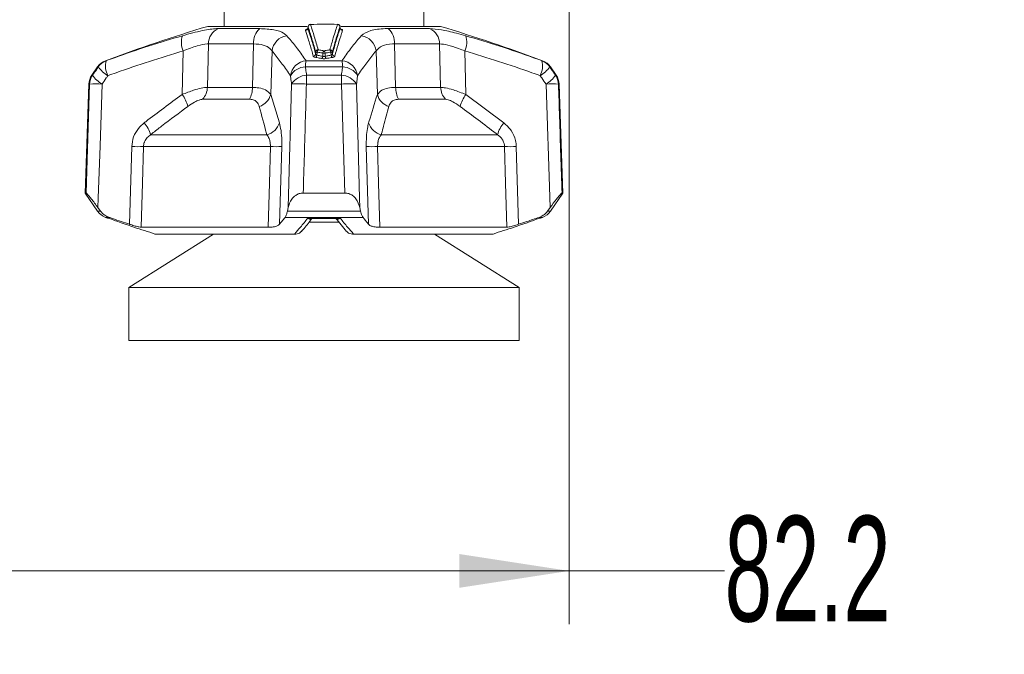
# Model space of a CAD drawing. Header units: millimetres. Extents: x 0 to 1118, y 0 to 864.
# Tile 353 of 390: x 603 to 632, y 573 to 592. Entities that reach past the tile are written whole.
import ezdxf

# ---------------------------------------------------------------- set-up
doc = ezdxf.new("R2010")
doc.units = ezdxf.units.MM
doc.styles.add('SLDTEXTSTYLE0', font='TXT', dxfattribs={"width": 0.605})
doc.dimstyles.new('SLDDIMSTYLE0', dxfattribs={"dimtxt": 3.175, "dimasz": 3.302, "dimexe": 0, "dimexo": 0.0625, "dimgap": 0.79375, "dimtad": 0, "dimtih": 1, "dimtoh": 1, "dimdec": 1, "dimlfac": 4, "dimrnd": 1e-09, "dimzin": 12, "dimdsep": 46, "dimtxsty": 'SLDTEXTSTYLE0', "dimsah": 1, "dimcen": 0.09, "dimadec": 0, "dimazin": 3, "dimtfac": 1, "dimtofl": 0, "dimtmove": 0, "dimatfit": 3, "dimfxl": 1, "dimfrac": 2, "dimtolj": 1, "dimtzin": 12, "dimarcsym": 0})

# ---------------------------------------------------------------- blocks, each defined once
blk = doc.blocks.new('_D_28')
at = {"color": 7, "linetype": 'Continuous', "lineweight": 0}
for p, q in [((598.651, 609.635), (598.651, 573.607)), ((619.201, 598.393), (619.201, 573.607)), ((598.651, 575.207), (619.201, 575.207)), ((619.201, 575.207), (623.877, 575.207))]:
    blk.add_line(p, q, dxfattribs=at)
for points in [[(598.651, 575.207), (601.953, 574.699), (601.953, 575.715)], [(619.201, 575.207), (615.899, 575.715), (615.899, 574.699)]]:
    blk.add_solid(points, dxfattribs=at)
at = {"color": 7, "linetype": 'Continuous', "lineweight": 0, "insert": (623.877, 576.863), "char_height": 3.175, "attachment_point": 1, "style": 'SLDTEXTSTYLE0'}
blk.add_mtext('82.2', dxfattribs=at)

msp = doc.modelspace()

# ---------------------------------------------------------------- linework, layer by layer
at = {"color": 7, "linetype": 'Continuous', "lineweight": 15}
for p, q in [((608.8262, 592.0354), (608.8262, 591.5979)), ((614.8262, 591.5979), (614.8262, 592.0354)), ((608.3262, 591.5979), (611.3197, 591.5979)), ((611.3472, 591.5948), (611.3408, 591.544)), ((612.3117, 591.544), (612.3052, 591.5948)), ((612.3351, 591.5979), (615.3262, 591.5979)), ((605.0132, 590.3791), (604.8405, 590.1269)), ((618.812, 590.1269), (618.6392, 590.3791)), ((604.7533, 589.8618), (604.6387, 586.5825)), ((619.0137, 586.5825), (618.8992, 589.8618)), ((604.6387, 586.5825), (605.0132, 586.0358)), ((604.6387, 586.5825), (604.666, 586.5825)), ((611.2004, 586.5825), (612.452, 586.5825)), ((618.6392, 586.0358), (619.0137, 586.5825)), ((618.9864, 586.5825), (619.0137, 586.5825)), ((605.0259, 586.1415), (605.103, 586.0358)), ((610.7241, 586.0358), (610.7475, 586.1415)), ((612.9049, 586.1415), (612.9284, 586.0358)), ((618.5495, 586.0358), (618.6266, 586.1415)), ((612.2804, 585.7035), (611.3732, 585.7035)), ((611.4988, 585.8109), (612.1981, 585.8109)), ((612.1768, 585.8273), (612.5044, 585.4265)), ((608.5018, 585.3479), (605.9525, 583.735)), ((606.3272, 585.5509), (610.1461, 585.5509)), ((606.7406, 585.3479), (610.9386, 585.3479)), ((612.7139, 585.3479), (616.9119, 585.3479)), ((613.5064, 585.5509), (617.3253, 585.5509)), ((617.7, 583.735), (615.1506, 585.3479)), ((605.9525, 583.735), (605.9525, 582.1475)), ((617.7, 583.735), (605.9525, 583.735)), ((617.7, 582.1475), (617.7, 583.735)), ((617.7, 582.1475), (605.9525, 582.1475))]:
    msp.add_line(p, q, dxfattribs=at)
at = {"color": 9, "linetype": 'Continuous', "lineweight": 0}
for p, q in [((611.3471, 591.5879), (611.3415, 591.5438)), ((611.3471, 591.5879), (611.3472, 591.5948)), ((612.3052, 591.5948), (612.3053, 591.5879)), ((612.311, 591.5438), (612.3053, 591.5879)), ((608.6511, 591.5319), (609.8919, 591.5319)), ((611.3415, 591.5438), (611.3419, 591.5438)), ((613.7606, 591.5319), (615.0014, 591.5319)), ((608.3489, 591.0711), (608.3174, 589.7625)), ((609.7078, 591.0711), (608.3489, 591.0711)), ((609.6718, 589.7625), (609.7078, 591.0711)), ((613.9447, 591.0711), (613.9806, 589.7625)), ((615.3035, 591.0711), (613.9447, 591.0711)), ((615.3351, 589.7625), (615.3035, 591.0711)), ((607.5583, 589.5452), (607.5876, 590.8577)), ((610.2615, 590.8577), (610.2217, 589.5452)), ((611.5745, 590.7714), (611.5763, 590.8253)), ((611.6176, 590.8253), (611.6145, 590.7296)), ((611.7931, 590.6984), (611.7931, 590.7943)), ((611.8594, 590.7943), (611.8594, 590.6984)), ((612.038, 590.7296), (612.0349, 590.8253)), ((612.0762, 590.8253), (612.0779, 590.7714)), ((613.4308, 589.5452), (613.391, 590.8577)), ((616.0648, 590.8577), (616.0942, 589.5452)), ((605.0364, 590.3791), (605.0132, 590.3791)), ((605.2512, 590.5651), (605.2736, 590.5651)), ((612.3876, 590.3791), (611.2648, 590.3791)), ((611.2844, 590.5651), (612.368, 590.5651)), ((618.3789, 590.5651), (618.4012, 590.5651)), ((618.6392, 590.3791), (618.6161, 590.3791)), ((604.8405, 590.1269), (604.86, 590.1269)), ((611.3038, 590.1269), (612.3486, 590.1269)), ((618.7925, 590.1269), (618.812, 590.1269)), ((604.7731, 589.8618), (604.7533, 589.8618)), ((612.3552, 589.8618), (611.2973, 589.8618)), ((618.8992, 589.8618), (618.8794, 589.8618)), ((608.3174, 589.7625), (609.6718, 589.7625)), ((610.2217, 589.5452), (610.4838, 588.6945)), ((613.9806, 589.7625), (615.3351, 589.7625)), ((616.0942, 589.5452), (617.2357, 588.6945)), ((609.5835, 589.4051), (608.1735, 589.4051)), ((615.479, 589.4051), (614.069, 589.4051)), ((606.6069, 588.3371), (610.1034, 588.3371)), ((613.549, 588.3371), (617.0456, 588.3371)), ((605.9758, 585.6404), (606.0407, 587.9797)), ((610.2127, 587.9797), (606.3957, 587.9797)), ((610.5544, 587.9797), (610.4867, 585.6404)), ((613.1658, 585.6404), (613.0981, 587.9797)), ((617.2568, 587.9797), (613.4398, 587.9797)), ((617.6118, 587.9797), (617.6767, 585.6404)), ((605.0132, 586.0358), (605.103, 586.0358)), ((610.7241, 586.0358), (612.9284, 586.0358)), ((618.5495, 586.0358), (618.6392, 586.0358)), ((605.3568, 585.8498), (605.2512, 585.8498)), ((605.314, 585.8265), (605.3323, 585.8265)), ((612.9999, 585.8498), (610.6526, 585.8498)), ((611.3384, 585.8265), (612.3141, 585.8265)), ((618.4012, 585.8498), (618.2956, 585.8498)), ((618.3202, 585.8265), (618.3385, 585.8265))]:
    msp.add_line(p, q, dxfattribs=at)
at = {"color": 9, "linetype": 'Continuous', "lineweight": 0, "flags": 128}
for points in [[(604.666, 586.5825), (604.6985, 587.5815), (604.7731, 589.8618)], [(605.1478, 589.8618), (605.0867, 588.0016), (605.0353, 586.4314), (605.0259, 586.1415)], [(610.7475, 586.1415), (610.7991, 588.0016), (610.8069, 588.2865), (610.8505, 589.8618)], [(612.452, 586.5825), (612.4225, 587.5815), (612.3552, 589.8618)], [(612.802, 589.8618), (612.8534, 588.0016), (612.8969, 586.4314), (612.9049, 586.1415)], [(618.6266, 586.1415), (618.5658, 588.0016), (618.5565, 588.2865), (618.5047, 589.8618)], [(606.3957, 587.9797), (606.3646, 586.8787), (606.3272, 585.5509)], [(610.1461, 585.5509), (610.1825, 586.8787), (610.2127, 587.9797)], [(613.4398, 587.9797), (613.47, 586.8787), (613.5064, 585.5509)], [(617.3253, 585.5509), (617.2879, 586.8787), (617.2568, 587.9797)]]:
    msp.add_lwpolyline(points, dxfattribs=at)
at = {"color": 7, "linetype": 'Continuous', "lineweight": 15}
for centre, radius, start, end in [((622.6988, 543.7081), 50, 106.70547, 110.42322), ((611.4216, 591.5853), 0.075, 91.84006, 172.72549), ((611.3131, 591.6545), 0.1062, 1.29474, 3.07937), ((612.3401, 591.6545), 0.107, 176.9298, 178.7014), ((612.2308, 591.5853), 0.075, 7.27451, 88.16006), ((600.9536, 543.7081), 50, 69.57678, 73.29453), ((605.4257, 590.0966), 0.5, 110.42322, 145.58702), ((618.2268, 590.0966), 0.5, 34.41298, 69.57678), ((605.2529, 589.8444), 0.5, 145.58702, 178), ((618.3995, 589.8444), 0.5, 2, 34.41298), ((605.4257, 586.3184), 0.5, 214.41298, 249.57678), ((618.2268, 586.3184), 0.5, 290.42322, 325.58702), ((622.6988, 632.7069), 50, 249.57678, 249.65351), ((600.9536, 632.7069), 50, 290.34649, 290.42322)]:
    msp.add_arc(centre, radius, start, end, dxfattribs=at)
at = {"color": 9, "linetype": 'Continuous', "lineweight": 0}
for centre, radius, start, end in [((611.4227, 591.5811), 0.0759, 92.54703, 174.87334), ((612.2298, 591.5811), 0.0759, 5.12666, 87.45297), ((608.1905, 591.1187), 0.6569, 162.49134, 203.41069), ((608.8425, 591.0769), 0.4936, 112.82282, 180.67193), ((610.2635, 591.1163), 0.5576, 131.80426, 184.64612), ((610.7831, 590.7967), 0.5252, 98.36588, 173.3354), ((611.2659, 591.5505), 0.0759, 273.19333, 354.9211), ((612.3865, 591.5505), 0.0759, 185.0789, 266.80667), ((612.8694, 590.7967), 0.5252, 6.6646, 81.63412), ((613.3889, 591.1163), 0.5576, 355.35388, 48.19574), ((614.8099, 591.0769), 0.4936, 359.32807, 67.17718), ((615.462, 591.1187), 0.6569, 336.58931, 17.50866), ((611.4991, 590.7794), 0.0758, 271.72427, 353.99935), ((611.6517, 590.8174), 0.0759, 91.278, 173.98124), ((611.5969, 590.3109), 0.5148, 87.70008, 92.29992), ((611.5107, 590.7373), 0.1041, 313.48449, 355.75957), ((611.7211, 590.8175), 0.1038, 133.21424, 175.70869), ((611.6888, 590.7072), 0.1047, 313.03347, 355.21177), ((611.8971, 590.7855), 0.1044, 132.76622, 175.16879), ((611.8262, 588.9826), 1.8121, 88.95209, 91.04791), ((611.7553, 590.7855), 0.1044, 4.83121, 47.23378), ((611.9637, 590.7072), 0.1047, 184.78823, 226.96653), ((611.9313, 590.8175), 0.1038, 4.29131, 46.78576), ((612.0007, 590.8174), 0.0759, 6.01876, 88.722), ((612.0555, 590.3109), 0.5148, 87.70008, 92.29992), ((612.1418, 590.7373), 0.1041, 184.24043, 226.51551), ((612.1534, 590.7794), 0.0758, 186.00065, 268.27573), ((605.4482, 590.0982), 0.4986, 110.5039, 145.69581), ((605.818, 590.9382), 0.9609, 215.57524, 239.05744), ((605.8544, 590.4015), 0.6034, 164.26485, 208.45273), ((611.3388, 590.0384), 0.5296, 95.88948, 171.78796), ((611.2872, 589.8265), 0.5531, 92.31446, 148.6768), ((612.6225, 590.33), 1.3586, 170.03354, 177.92726), ((611.03, 590.33), 1.3586, 2.07274, 9.96646), ((612.3137, 590.0384), 0.5296, 8.21204, 84.11052), ((612.3653, 589.8265), 0.5531, 31.3232, 87.68554), ((617.7981, 590.4015), 0.6034, 331.54727, 15.73515), ((617.8345, 590.9382), 0.9609, 300.94256, 324.42476), ((618.2042, 590.0982), 0.4986, 34.30419, 69.4961), ((605.2737, 589.8444), 0.5009, 145.67047, 178.0118), ((605.633, 590.6773), 0.9489, 215.44691, 239.24419), ((611.324, 589.5723), 0.555, 92.08216, 148.55966), ((616.8917, 589.8569), 5.5944, 177.23285, 179.94925), ((606.7607, 589.8569), 5.5944, 0.05075, 2.76715), ((612.3285, 589.5723), 0.555, 31.44034, 87.91784), ((618.0194, 590.6773), 0.9489, 300.75581, 324.55309), ((618.3788, 589.8444), 0.5009, 1.9882, 34.32953), ((604.9604, 586.1159), 3.7506, 87.13649, 92.86351), ((611.0739, 584.1546), 5.7116, 87.75836, 92.24164), ((612.5786, 584.1546), 5.7116, 87.75836, 92.24164), ((618.692, 586.1159), 3.7506, 87.13649, 92.86351), ((606.731, 588.9195), 1.0372, 14.98922, 37.10144), ((607.7793, 589.7715), 0.5381, 317.09698, 359.0511), ((608.9256, 589.7573), 0.7462, 331.83652, 0.39922), ((609.7254, 589.6777), 0.5137, 287.48723, 345.04819), ((613.9271, 589.6777), 0.5137, 194.95181, 252.51277), ((614.7269, 589.7573), 0.7462, 179.60078, 208.16348), ((615.8732, 589.7715), 0.5381, 180.9489, 222.90302), ((616.9215, 588.9195), 1.0372, 142.89856, 165.01078), ((605.7085, 588.0886), 0.9321, 15.46111, 40.54465), ((609.9853, 588.8439), 0.5204, 283.12518, 343.31786), ((613.6672, 588.8439), 0.5204, 196.68214, 256.87482), ((617.944, 588.0886), 0.9321, 139.45535, 164.53889), ((606.2182, 593.635), 5.6582, 268.20235, 271.79765), ((610.3835, 593.1714), 5.1946, 268.11499, 271.88501), ((613.2689, 593.1714), 5.1946, 268.11499, 271.88501), ((617.4343, 593.635), 5.6582, 268.20235, 271.79765)]:
    msp.add_arc(centre, radius, start, end, dxfattribs=at)
for points, knots in [([(611.5763, 590.8253), (611.5726, 590.8386), (611.5341, 590.9772), (611.458, 591.2413), (611.3849, 591.4697), (611.3471, 591.5879)], [0, 0, 0, 0, 0.0488393, 0.5078531, 1, 1, 1, 1]), ([(611.4193, 591.6569), (611.4219, 591.6491), (611.4602, 591.5334), (611.5375, 591.289), (611.6113, 591.0295), (611.65, 590.8932)], [0, 0, 0, 0, 0.033255, 0.4921628, 1, 1, 1, 1]), ([(612.0024, 590.8932), (612.0368, 591.0145), (612.0939, 591.2155), (612.1709, 591.4662), (612.2135, 591.5968), (612.2331, 591.6569)], [0, 0, 0, 0, 0.4509596, 0.7473806, 1, 1, 1, 1]), ([(612.3053, 591.5879), (612.2859, 591.5279), (612.2437, 591.3975), (612.1672, 591.1472), (612.1104, 590.9464), (612.0762, 590.8253)], [0, 0, 0, 0, 0.252608, 0.5490281, 1, 1, 1, 1]), ([(605.2736, 590.5651), (605.3563, 590.595), (605.7758, 590.7464), (606.5366, 591.0074), (607.2213, 591.2133), (607.564, 591.3163)], [0, 0, 0, 0, 0.1092201, 0.5542074, 1, 1, 1, 1]), ([(607.564, 591.3163), (607.7734, 591.3734), (608.1704, 591.4818), (608.5031, 591.5295), (608.6319, 591.5316), (608.6511, 591.5319)], [0, 0, 0, 0, 0.4871128, 0.9237817, 1, 1, 1, 1]), ([(609.8919, 591.5319), (610.0425, 591.5243), (610.3418, 591.5091), (610.5959, 591.4158), (610.6778, 591.3422), (610.7067, 591.3163)], [0, 0, 0, 0, 0.3959631, 0.7869012, 1, 1, 1, 1]), ([(610.7067, 591.3163), (610.7943, 591.2133), (610.9694, 591.0074), (611.16, 590.7464), (611.264, 590.595), (611.2844, 590.5651)], [0, 0, 0, 0, 0.4457926, 0.89077989, 1, 1, 1, 1]), ([(611.3218, 591.5158), (611.313, 591.5131), (611.29, 591.5063), (611.2704, 591.4914), (611.2702, 591.4803), (611.2702, 591.4747)], [0, 0, 0, 0, 0.2363678, 0.6186072, 1, 1, 1, 1]), ([(611.5014, 590.7036), (611.4859, 590.7591), (611.4358, 590.9386), (611.3588, 591.1993), (611.297, 591.3914), (611.2702, 591.4747)], [0, 0, 0, 0, 0.2020262, 0.6535325, 1, 1, 1, 1]), ([(611.3415, 591.5438), (611.3686, 591.4603), (611.431, 591.268), (611.5086, 591.0069), (611.559, 590.827), (611.5745, 590.7714)], [0, 0, 0, 0, 0.346486, 0.7979838, 1, 1, 1, 1]), ([(612.0779, 590.7714), (612.1106, 590.887), (612.1782, 591.1258), (612.2561, 591.3768), (612.3012, 591.514), (612.311, 591.5438)], [0, 0, 0, 0, 0.4236823, 0.8751814, 1, 1, 1, 1]), ([(612.3823, 591.4747), (612.3726, 591.4451), (612.328, 591.308), (612.2507, 591.0574), (612.1836, 590.819), (612.1511, 590.7036)], [0, 0, 0, 0, 0.12480815, 0.57630044, 1, 1, 1, 1]), ([(612.3109, 591.5438), (612.3112, 591.5438), (612.3117, 591.5437), (612.3111, 591.5438), (612.311, 591.5438)], [0, 0, 0, 0, 0.6803228, 1, 1, 1, 1]), ([(612.3823, 591.4747), (612.3825, 591.4754), (612.3841, 591.4812), (612.3803, 591.4921), (612.3622, 591.506), (612.341, 591.5129), (612.3313, 591.5161)], [0, 0, 0, 0, 0.0486654, 0.4019119, 0.7283315, 1, 1, 1, 1]), ([(612.368, 590.5651), (612.3885, 590.595), (612.4925, 590.7464), (612.683, 591.0074), (612.8582, 591.2133), (612.9458, 591.3163)], [0, 0, 0, 0, 0.1092201, 0.5542074, 1, 1, 1, 1]), ([(612.9458, 591.3163), (613.025, 591.3734), (613.175, 591.4818), (613.5277, 591.5295), (613.7305, 591.5316), (613.7606, 591.5319)], [0, 0, 0, 0, 0.4871128, 0.9237817, 1, 1, 1, 1]), ([(615.0014, 591.5319), (615.1125, 591.5243), (615.3333, 591.5091), (615.7348, 591.4158), (615.9962, 591.3422), (616.0885, 591.3163)], [0, 0, 0, 0, 0.3959631, 0.7869012, 1, 1, 1, 1]), ([(616.0885, 591.3163), (616.4312, 591.2133), (617.1159, 591.0074), (617.8767, 590.7464), (618.2962, 590.595), (618.3789, 590.5651)], [0, 0, 0, 0, 0.4457926, 0.89077989, 1, 1, 1, 1]), ([(608.3489, 591.0711), (608.3358, 591.0709), (608.2466, 591.0698), (608.0079, 591.0209), (607.7343, 590.9146), (607.5876, 590.8577)], [0, 0, 0, 0, 0.0743214, 0.5037407, 1, 1, 1, 1]), ([(610.2615, 590.8577), (610.2423, 590.8836), (610.1887, 590.956), (610.0196, 591.0495), (609.8112, 591.0639), (609.7078, 591.0711)], [0, 0, 0, 0, 0.2194758, 0.6124385, 1, 1, 1, 1]), ([(613.9447, 591.0711), (613.924, 591.0709), (613.7839, 591.0698), (613.54, 591.0209), (613.443, 590.9146), (613.391, 590.8577)], [0, 0, 0, 0, 0.0743214, 0.5037407, 1, 1, 1, 1]), ([(616.0648, 590.8577), (615.9999, 590.8836), (615.8188, 590.956), (615.5365, 591.0495), (615.3808, 591.0639), (615.3035, 591.0711)], [0, 0, 0, 0, 0.2194758, 0.6124385, 1, 1, 1, 1]), ([(607.5876, 590.8577), (607.2491, 590.7556), (606.572, 590.5516), (605.8203, 590.2934), (605.4056, 590.1436), (605.3239, 590.114)], [0, 0, 0, 0, 0.445417, 0.8906595, 1, 1, 1, 1]), ([(610.8147, 590.114), (610.7948, 590.1436), (610.6943, 590.2934), (610.5109, 590.5516), (610.3446, 590.7556), (610.2615, 590.8577)], [0, 0, 0, 0, 0.1093405, 0.554583, 1, 1, 1, 1]), ([(611.5014, 590.7036), (611.5015, 590.7033), (611.5032, 590.6972), (611.5125, 590.6856), (611.5402, 590.6709), (611.5683, 590.6648), (611.5823, 590.6618)], [0, 0, 0, 0, 0.0129778, 0.3531394, 0.6763966, 1, 1, 1, 1]), ([(611.6145, 590.7296), (611.6075, 590.7326), (611.593, 590.7387), (611.5791, 590.7537), (611.5761, 590.7653), (611.5745, 590.7714)], [0, 0, 0, 0, 0.3071967, 0.6309697, 1, 1, 1, 1]), ([(611.6145, 590.7296), (611.6253, 590.7278), (611.6569, 590.7224), (611.7165, 590.7121), (611.7652, 590.7034), (611.7931, 590.6984)], [0, 0, 0, 0, 0.18121548, 0.53120743, 1, 1, 1, 1]), ([(611.7931, 590.7943), (611.7828, 590.7962), (611.7517, 590.8018), (611.6998, 590.8111), (611.6515, 590.8195), (611.6241, 590.8242), (611.6176, 590.8253)], [0, 0, 0, 0, 0.1758217, 0.5320297, 0.8882229, 1, 1, 1, 1]), ([(611.65, 590.8932), (611.6566, 590.8921), (611.6841, 590.8874), (611.7325, 590.879), (611.7847, 590.8697), (611.8159, 590.8641), (611.8262, 590.8622)], [0, 0, 0, 0, 0.1117814, 0.4679812, 0.8241846, 1, 1, 1, 1]), ([(611.8594, 590.6984), (611.8521, 590.6962), (611.8387, 590.6922), (611.8222, 590.6923), (611.8073, 590.694), (611.7996, 590.6964), (611.7931, 590.6984)], [0, 0, 0, 0, 0.347142, 0.6323286, 0.6884405, 1, 1, 1, 1]), ([(611.8262, 590.8622), (611.8388, 590.8644), (611.8722, 590.8705), (611.9309, 590.8809), (611.9771, 590.8889), (612.0024, 590.8932)], [0, 0, 0, 0, 0.2132442, 0.5694335, 1, 1, 1, 1]), ([(612.0349, 590.8253), (612.0097, 590.821), (611.9636, 590.813), (611.9051, 590.8026), (611.8718, 590.7966), (611.8594, 590.7943)], [0, 0, 0, 0, 0.4305558, 0.7867484, 1, 1, 1, 1]), ([(611.8594, 590.6984), (611.8802, 590.7022), (611.9081, 590.7072), (611.9568, 590.7157), (611.9955, 590.7224), (612.0272, 590.7278), (612.038, 590.7296)], [0, 0, 0, 0, 0.3499902, 0.468824, 0.8188155, 1, 1, 1, 1]), ([(612.0779, 590.7714), (612.0763, 590.7652), (612.0731, 590.7529), (612.0586, 590.738), (612.0442, 590.7321), (612.038, 590.7296)], [0, 0, 0, 0, 0.3744903, 0.7324542, 1, 1, 1, 1]), ([(612.0702, 590.6618), (612.0824, 590.6644), (612.1103, 590.6703), (612.1405, 590.685), (612.1476, 590.6974), (612.1511, 590.7036)], [0, 0, 0, 0, 0.2828388, 0.6416295, 1, 1, 1, 1]), ([(613.391, 590.8577), (613.3079, 590.7556), (613.1416, 590.5516), (612.9581, 590.2934), (612.8576, 590.1436), (612.8378, 590.114)], [0, 0, 0, 0, 0.445417, 0.8906595, 1, 1, 1, 1]), ([(618.3286, 590.114), (618.2468, 590.1436), (617.8321, 590.2934), (617.0804, 590.5516), (616.4034, 590.7556), (616.0648, 590.8577)], [0, 0, 0, 0, 0.1093405, 0.554583, 1, 1, 1, 1]), ([(604.86, 590.1269), (604.9029, 590.1882), (604.9616, 590.2723), (605.0204, 590.3564), (605.0364, 590.3791)], [0, 0, 0, 0, 0.7289501, 1, 1, 1, 1]), ([(611.2648, 590.3791), (611.2684, 590.3564), (611.2814, 590.2723), (611.2944, 590.1882), (611.3038, 590.1269)], [0, 0, 0, 0, 0.2710499, 1, 1, 1, 1]), ([(611.7602, 590.6307), (611.7583, 590.631), (611.7305, 590.636), (611.6819, 590.6447), (611.6246, 590.6546), (611.5931, 590.66), (611.5823, 590.6618)], [0, 0, 0, 0, 0.0332136, 0.4688032, 0.8187908, 1, 1, 1, 1]), ([(611.7602, 590.6307), (611.7733, 590.6288), (611.8009, 590.6248), (611.8483, 590.6245), (611.8776, 590.6286), (611.8922, 590.6307)], [0, 0, 0, 0, 0.3092196, 0.6547128, 1, 1, 1, 1]), ([(612.0702, 590.6618), (612.0594, 590.66), (612.0279, 590.6546), (611.9686, 590.6443), (611.92, 590.6356), (611.8922, 590.6307)], [0, 0, 0, 0, 0.1811782, 0.53116559, 1, 1, 1, 1]), ([(612.3486, 590.1269), (612.3581, 590.1882), (612.3711, 590.2723), (612.3841, 590.3564), (612.3876, 590.3791)], [0, 0, 0, 0, 0.7289501, 1, 1, 1, 1]), ([(618.6161, 590.3791), (618.632, 590.3564), (618.6909, 590.2723), (618.7496, 590.1882), (618.7925, 590.1269)], [0, 0, 0, 0, 0.2710499, 1, 1, 1, 1]), ([(605.3239, 590.114), (605.308, 590.0912), (605.2492, 590.0072), (605.1906, 589.9231), (605.1478, 589.8618)], [0, 0, 0, 0, 0.27101243, 1, 1, 1, 1]), ([(610.8505, 589.8618), (610.8418, 589.9231), (610.8299, 590.0072), (610.8179, 590.0912), (610.8147, 590.114)], [0, 0, 0, 0, 0.7289876, 1, 1, 1, 1]), ([(612.8378, 590.114), (612.8346, 590.0912), (612.8226, 590.0072), (612.8107, 589.9231), (612.802, 589.8618)], [0, 0, 0, 0, 0.2710124, 1, 1, 1, 1]), ([(618.5047, 589.8618), (618.4619, 589.9231), (618.4032, 590.0072), (618.3445, 590.0912), (618.3286, 590.114)], [0, 0, 0, 0, 0.7289876, 1, 1, 1, 1]), ([(611.2973, 589.8618), (611.2875, 589.5288), (611.2552, 588.4357), (611.2229, 587.3426), (611.2004, 586.5825)], [0, 0, 0, 0, 0.3046449, 1, 1, 1, 1]), ([(618.8794, 589.8618), (618.8903, 589.5288), (618.9262, 588.4357), (618.9617, 587.3426), (618.9864, 586.5825)], [0, 0, 0, 0, 0.3046449, 1, 1, 1, 1]), ([(606.4168, 588.6945), (606.4317, 588.706), (606.8071, 588.9968), (607.1903, 589.2765), (607.5583, 589.5452)], [0, 0, 0, 0, 0.0396607, 1, 1, 1, 1]), ([(607.5583, 589.5452), (607.6746, 589.5917), (607.8781, 589.6731), (608.1404, 589.7471), (608.2576, 589.7573), (608.3174, 589.7625)], [0, 0, 0, 0, 0.3953867, 0.6917534, 1, 1, 1, 1]), ([(609.6718, 589.7625), (609.7386, 589.7591), (609.8903, 589.7512), (610.1018, 589.6846), (610.1775, 589.5965), (610.2217, 589.5452)], [0, 0, 0, 0, 0.2471643, 0.5613264, 1, 1, 1, 1]), ([(613.1687, 588.6945), (613.1721, 588.706), (613.2579, 588.9968), (613.3461, 589.2765), (613.4308, 589.5452)], [0, 0, 0, 0, 0.0396607, 1, 1, 1, 1]), ([(613.4308, 589.5452), (613.4695, 589.5917), (613.5372, 589.6731), (613.7358, 589.7471), (613.898, 589.7573), (613.9806, 589.7625)], [0, 0, 0, 0, 0.3953867, 0.6917534, 1, 1, 1, 1]), ([(615.3351, 589.7625), (615.382, 589.7591), (615.4884, 589.7512), (615.7436, 589.6846), (615.9651, 589.5965), (616.0942, 589.5452)], [0, 0, 0, 0, 0.2471643, 0.5613264, 1, 1, 1, 1]), ([(607.7329, 589.1878), (607.4679, 588.9923), (607.1044, 588.7241), (606.7328, 588.4355), (606.6216, 588.3486), (606.6069, 588.3371)], [0, 0, 0, 0, 0.6998938, 0.960207, 1, 1, 1, 1]), ([(608.1735, 589.4051), (608.1394, 589.4002), (608.0707, 589.3903), (607.9143, 589.3126), (607.8003, 589.2341), (607.7329, 589.1878)], [0, 0, 0, 0, 0.2874999, 0.5791325, 1, 1, 1, 1]), ([(609.8797, 589.1878), (609.8586, 589.2389), (609.8235, 589.3236), (609.7076, 589.3947), (609.6208, 589.402), (609.5835, 589.4051)], [0, 0, 0, 0, 0.4646405, 0.7701578, 1, 1, 1, 1]), ([(610.1034, 588.3371), (610.1005, 588.3486), (610.0257, 588.6384), (609.9512, 588.9187), (609.8797, 589.1878)], [0, 0, 0, 0, 0.0397941, 1, 1, 1, 1]), ([(613.7727, 589.1878), (613.7206, 588.9923), (613.6491, 588.7241), (613.5745, 588.4355), (613.552, 588.3486), (613.549, 588.3371)], [0, 0, 0, 0, 0.69989375, 0.96020705, 1, 1, 1, 1]), ([(614.069, 589.4051), (614.0228, 589.4002), (613.9297, 589.3903), (613.823, 589.3126), (613.7914, 589.2341), (613.7727, 589.1878)], [0, 0, 0, 0, 0.2874999, 0.5791325, 1, 1, 1, 1]), ([(615.9196, 589.1878), (615.845, 589.2389), (615.7214, 589.3236), (615.5674, 589.3947), (615.5055, 589.402), (615.479, 589.4051)], [0, 0, 0, 0, 0.4646405, 0.7701578, 1, 1, 1, 1]), ([(617.0456, 588.3371), (617.0309, 588.3486), (616.6603, 588.6384), (616.2824, 588.9187), (615.9196, 589.1878)], [0, 0, 0, 0, 0.0397941, 1, 1, 1, 1]), ([(606.4168, 588.6945), (606.3572, 588.6415), (606.2246, 588.5236), (606.0791, 588.2767), (606.0535, 588.0787), (606.0407, 587.9797)], [0, 0, 0, 0, 0.2894264, 0.6444441, 1, 1, 1, 1]), ([(610.5544, 587.9797), (610.5552, 588.0401), (610.5573, 588.2095), (610.5368, 588.4737), (610.5014, 588.621), (610.4838, 588.6945)], [0, 0, 0, 0, 0.2175479, 0.6095208, 1, 1, 1, 1]), ([(613.1687, 588.6945), (613.1554, 588.6415), (613.1256, 588.5236), (613.0972, 588.2767), (613.0978, 588.0787), (613.0981, 587.9797)], [0, 0, 0, 0, 0.2894264, 0.6444441, 1, 1, 1, 1]), ([(617.6118, 587.9797), (617.6062, 588.0401), (617.5908, 588.2095), (617.4737, 588.4737), (617.3149, 588.621), (617.2357, 588.6945)], [0, 0, 0, 0, 0.21754792, 0.6095208, 1, 1, 1, 1]), ([(606.6069, 588.3371), (606.5731, 588.3112), (606.5011, 588.2562), (606.4429, 588.1664), (606.4059, 588.0719), (606.4003, 588.0216), (606.3957, 587.9797)], [0, 0, 0, 0, 0.3119994, 0.6652648, 0.7209637, 1, 1, 1, 1]), ([(610.1034, 588.3371), (610.1293, 588.3015), (610.1725, 588.2421), (610.2013, 588.1386), (610.2131, 588.056), (610.2128, 588.0101), (610.2127, 587.9797)], [0, 0, 0, 0, 0.4151069, 0.6937438, 0.7969189, 1, 1, 1, 1]), ([(613.549, 588.3371), (613.5295, 588.3112), (613.4877, 588.2562), (613.4575, 588.1664), (613.4405, 588.0719), (613.4401, 588.0216), (613.4398, 587.9797)], [0, 0, 0, 0, 0.3119994, 0.6652648, 0.7209637, 1, 1, 1, 1]), ([(617.0456, 588.3371), (617.0904, 588.3015), (617.1653, 588.2421), (617.2227, 588.1386), (617.25, 588.056), (617.2541, 588.0101), (617.2568, 587.9797)], [0, 0, 0, 0, 0.41510692, 0.69374381, 0.79691887, 1, 1, 1, 1]), ([(610.9386, 585.3479), (610.9985, 585.416), (611.1325, 585.5682), (611.2651, 585.7346), (611.3384, 585.8265)], [0, 0, 0, 0, 0.4477881, 1, 1, 1, 1]), ([(611.3384, 585.8265), (611.3389, 585.8264), (611.3576, 585.8213), (611.3931, 585.8126), (611.4268, 585.814), (611.4429, 585.8147)], [0, 0, 0, 0, 0.0162171, 0.5294231, 1, 1, 1, 1]), ([(611.466, 585.8145), (611.4641, 585.8121), (611.4513, 585.7957), (611.4175, 585.7912), (611.3764, 585.8006), (611.3483, 585.8189), (611.3387, 585.8263), (611.3384, 585.8265)], [0, 0, 0, 0, 0.0574473, 0.3832844, 0.7882808, 0.9935121, 1, 1, 1, 1]), ([(612.3141, 585.8265), (612.3138, 585.8263), (612.3042, 585.8189), (612.2761, 585.8007), (612.2348, 585.7903), (612.197, 585.7983), (612.1808, 585.8204), (612.1753, 585.8279)], [0, 0, 0, 0, 0.0058481, 0.1908398, 0.555896, 0.8495996, 1, 1, 1, 1]), ([(612.1982, 585.8146), (612.2181, 585.8137), (612.2555, 585.812), (612.2949, 585.8213), (612.3135, 585.8264), (612.3141, 585.8265)], [0, 0, 0, 0, 0.5231091, 0.9853921, 1, 1, 1, 1]), ([(612.3141, 585.8265), (612.3874, 585.7346), (612.52, 585.5681), (612.654, 585.416), (612.7139, 585.3479)], [0, 0, 0, 0, 0.5524745, 1, 1, 1, 1])]:
    msp.add_open_spline(points, degree=3, knots=knots, dxfattribs=at)
at = {"color": 7, "linetype": 'Continuous', "lineweight": 15}
for points, knots in [([(612.2331, 591.6569), (612.2328, 591.6569), (612.0972, 591.6613), (611.8259, 591.6662), (611.555, 591.66), (611.4193, 591.6569)], [0, 0, 0, 0, 0.001107, 0.4999997, 1, 1, 1, 1]), ([(611.3406, 591.5443), (611.3386, 591.536), (611.3352, 591.5219), (611.3247, 591.511), (611.3236, 591.5103), (611.3231, 591.51)], [0, 0, 0, 0, 0.4372165, 0.7447092, 1, 1, 1, 1]), ([(612.3291, 591.5102), (612.3288, 591.5104), (612.3281, 591.5106), (612.3191, 591.5207), (612.3112, 591.5345), (612.3121, 591.5431), (612.3122, 591.5438)], [0, 0, 0, 0, 0.2161376, 0.5552293, 0.9666921, 1, 1, 1, 1]), ([(605.0259, 586.1415), (604.9565, 586.2347), (604.8554, 586.3706), (604.745, 586.5046), (604.6865, 586.5699), (604.6726, 586.5784), (604.666, 586.5825)], [0, 0, 0, 0, 0.4557364, 0.6638276, 0.8405464, 1, 1, 1, 1]), ([(611.2004, 586.5825), (611.1587, 586.5784), (611.0756, 586.5701), (610.9534, 586.5034), (610.8191, 586.3676), (610.7753, 586.2292), (610.7475, 586.1415)], [0, 0, 0, 0, 0.1616543, 0.3221635, 0.5706653, 1, 1, 1, 1]), ([(612.9049, 586.1415), (612.875, 586.2347), (612.8314, 586.3706), (612.6957, 586.5046), (612.5799, 586.5699), (612.4932, 586.5784), (612.452, 586.5825)], [0, 0, 0, 0, 0.4557364, 0.6638276, 0.8405464, 1, 1, 1, 1]), ([(618.9864, 586.5825), (618.9797, 586.5784), (618.9663, 586.5701), (618.9063, 586.5034), (618.7947, 586.3676), (618.6918, 586.2292), (618.6266, 586.1415)], [0, 0, 0, 0, 0.1616543, 0.3221635, 0.5706653, 1, 1, 1, 1]), ([(605.103, 586.0358), (605.1431, 585.9905), (605.215, 585.9094), (605.3134, 585.8681), (605.3568, 585.8498)], [0, 0, 0, 0, 0.5588157, 1, 1, 1, 1]), ([(610.6526, 585.8498), (610.6679, 585.875), (610.6945, 585.9185), (610.7153, 586.001), (610.7241, 586.0358)], [0, 0, 0, 0, 0.5768574, 1, 1, 1, 1]), ([(612.9284, 586.0358), (612.9403, 585.9905), (612.9616, 585.9094), (612.9882, 585.8681), (612.9999, 585.8498)], [0, 0, 0, 0, 0.5588157, 1, 1, 1, 1]), ([(618.2956, 585.8498), (618.3522, 585.875), (618.4502, 585.9185), (618.52, 586.001), (618.5495, 586.0358)], [0, 0, 0, 0, 0.5768574, 1, 1, 1, 1]), ([(605.3323, 585.8265), (605.5905, 585.7346), (606.0577, 585.5681), (606.5295, 585.416), (606.7406, 585.3479)], [0, 0, 0, 0, 0.5524745, 1, 1, 1, 1]), ([(605.3568, 585.8498), (605.3916, 585.8378), (605.514, 585.7952), (605.7201, 585.7249), (605.892, 585.6681), (605.9758, 585.6404)], [0, 0, 0, 0, 0.168844, 0.5946967, 1, 1, 1, 1]), ([(606.3272, 585.5509), (606.3065, 585.5528), (606.265, 585.5567), (606.1474, 585.5868), (606.0441, 585.6181), (605.9845, 585.6375), (605.9758, 585.6404)], [0, 0, 0, 0, 0.31222784, 0.62413724, 0.94490363, 1, 1, 1, 1]), ([(610.4867, 585.6404), (610.4669, 585.6237), (610.4272, 585.5904), (610.3048, 585.5575), (610.1984, 585.553), (610.1461, 585.5509)], [0, 0, 0, 0, 0.3366519, 0.6738513, 1, 1, 1, 1]), ([(610.4867, 585.6404), (610.5092, 585.6681), (610.5646, 585.7364), (610.6198, 585.8076), (610.6526, 585.8498)], [0, 0, 0, 0, 0.4060816, 1, 1, 1, 1]), ([(611.1476, 585.426), (611.1744, 585.4565), (611.2808, 585.5772), (611.3849, 585.713), (611.4627, 585.8145)], [0, 0, 0, 0, 0.2520201, 1, 1, 1, 1]), ([(611.4429, 585.8147), (611.4624, 585.812), (611.4826, 585.8092), (611.5005, 585.8146), (611.5011, 585.8148)], [0, 0, 0, 0, 0.9693485, 1, 1, 1, 1]), ([(612.9999, 585.8498), (613.0092, 585.8378), (613.042, 585.7952), (613.0973, 585.7249), (613.1433, 585.6681), (613.1658, 585.6404)], [0, 0, 0, 0, 0.168844, 0.5946967, 1, 1, 1, 1]), ([(613.5064, 585.5509), (613.456, 585.5528), (613.3553, 585.5567), (613.2396, 585.5868), (613.1853, 585.6181), (613.1683, 585.6375), (613.1658, 585.6404)], [0, 0, 0, 0, 0.3122278, 0.6241372, 0.9449036, 1, 1, 1, 1]), ([(616.9119, 585.3479), (617.1231, 585.416), (617.5949, 585.5682), (618.0621, 585.7346), (618.3202, 585.8265)], [0, 0, 0, 0, 0.4477881, 1, 1, 1, 1]), ([(617.6767, 585.6404), (617.6242, 585.6237), (617.5192, 585.5904), (617.3918, 585.5575), (617.3472, 585.553), (617.3253, 585.5509)], [0, 0, 0, 0, 0.3366519, 0.6738513, 1, 1, 1, 1]), ([(617.6767, 585.6404), (617.7607, 585.6681), (617.9675, 585.7364), (618.1734, 585.8076), (618.2956, 585.8498)], [0, 0, 0, 0, 0.40608163, 1, 1, 1, 1]), ([(610.9737, 585.3479), (610.9647, 585.3479), (610.953, 585.3479), (610.9413, 585.3479), (610.9386, 585.3479)], [0, 0, 0, 0, 0.76613449, 1, 1, 1, 1]), ([(611.1439, 585.4291), (611.1367, 585.4196), (611.1132, 585.3888), (611.0534, 585.3566), (611.0002, 585.3508), (610.9737, 585.3479)], [0, 0, 0, 0, 0.1827955, 0.591359, 1, 1, 1, 1]), ([(612.5081, 585.4296), (612.5155, 585.4199), (612.5391, 585.3889), (612.5991, 585.3566), (612.6522, 585.3508), (612.6788, 585.3479)], [0, 0, 0, 0, 0.1854948, 0.5927088, 1, 1, 1, 1]), ([(612.7139, 585.3479), (612.7048, 585.3479), (612.6929, 585.3479), (612.6815, 585.3479), (612.6788, 585.3479)], [0, 0, 0, 0, 0.7663028, 1, 1, 1, 1])]:
    msp.add_open_spline(points, degree=3, knots=knots, dxfattribs=at)

# ---------------------------------------------------------------- dimensions: what is measured, and where the dimension line sits
at = {"color": 7, "linetype": 'Continuous', "lineweight": 0}
dim = msp.add_linear_dim(base=(619.2012, 575.2069), p1=(598.6512, 611.2349), p2=(619.2012, 599.9925), dimstyle='SLDDIMSTYLE0', dxfattribs=at)
dim.commit()
dim.dimension.update_dxf_attribs({"geometry": '_D_28', "text_midpoint": (628.1209, 575.2069), "dimtype": 160})

doc.saveas('drawing.dxf')
